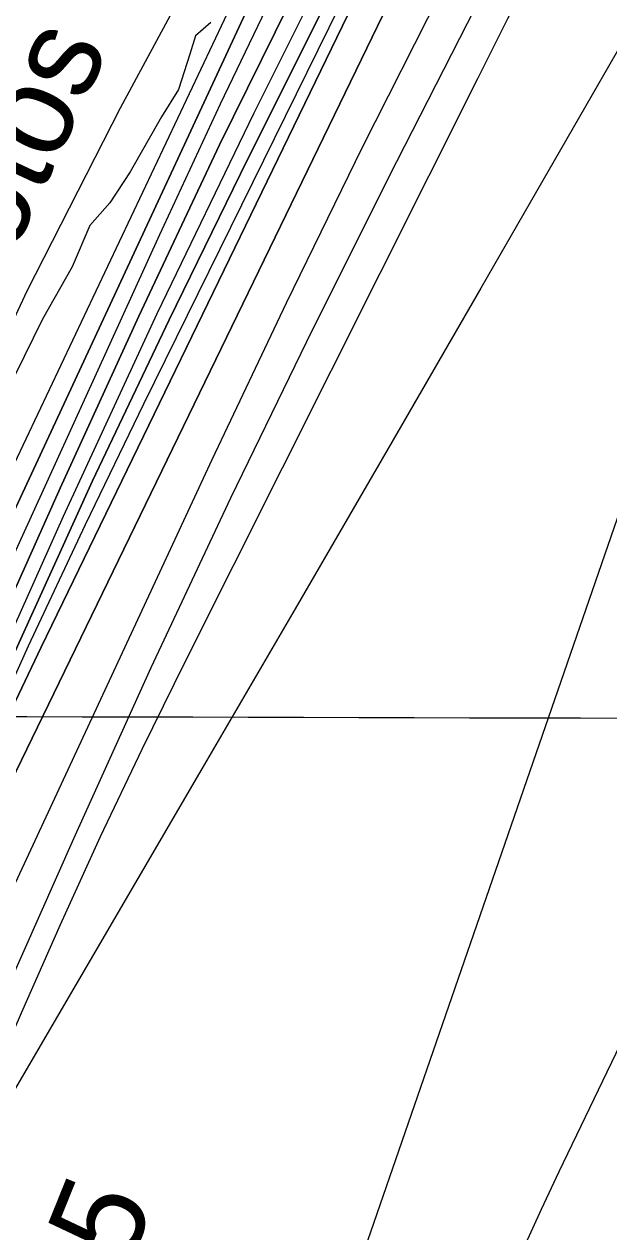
# Model space of a CAD drawing. Extents: x 3172231 to 3210228, y 940198 to 965780.
# Drawn here: x 3188744 to 3189174, y 957444 to 958332 of the extents above; entities that cross this region are included whole.
import ezdxf

# ---------------------------------------------------------------- set-up
doc = ezdxf.new("R2010")
doc.units = 0
for name, color, linetype in [('V-GRID-MAJR', 7, 'Continuous'), ('V-RIVR-EDGE', 7, 'Continuous'), ('V-RIVR-IDEN', 7, 'Continuous'), ('V-RIVR-RANG', 7, 'Continuous'), ('V-TOPO-DPTH', 7, 'Continuous'), ('V-TOPO-MAJR', 7, 'Continuous'), ('V-TOPO-MINR', 7, 'Continuous'), ('V-TOPO-WATR', 7, 'Continuous')]:
    doc.layers.add(name, color=color, linetype=linetype)

msp = doc.modelspace()

# ---------------------------------------------------------------- linework, layer by layer
at = {"layer": 'V-GRID-MAJR'}
msp.add_spline([(3176521.954, 957856.218), (3181737.509, 957841.425), (3186953.067, 957827.391), (3192168.626, 957814.116), (3197384.187, 957801.599), (3202599.75, 957789.841), (3207815.315, 957778.841), (3207815.316, 957778.841)], degree=3, dxfattribs=at)
at = {"layer": 'V-RIVR-EDGE'}
msp.add_lwpolyline([(3188881.45, 958333.071), (3188870.016, 958323.246), (3188865.834, 958309.772), (3188857.472, 958283.861), (3188844.975, 958263.666), (3188822.056, 958223.27), (3188806.959, 958200.488), (3188792.397, 958183.928), (3188779.356, 958153.362), (3188757.479, 958115.038), (3188737.15, 958073.598)], dxfattribs=at)
at = {"layer": 'V-TOPO-DPTH'}
for points in [[(3189428.057, 959075.419), (3189235.502, 958767.734), (3189217.42, 958738.211), (3189199.722, 958708.465), (3189182.6, 958678.384), (3189165.863, 958648.078), (3189144.344, 958608.211), (3189117.464, 958557.637), (3189091.02, 958506.838), (3189065.231, 958455.704), (3189039.879, 958404.346), (3188638.5, 957577.889), (3188633.429, 957567.44), (3188628.363, 957556.99), (3188623.303, 957546.536), (3188618.247, 957536.08), (3188610.084, 957519.186), (3188608.188, 957515.144), (3188606.386, 957511.059), (3188604.639, 957506.949), (3188604.518, 957506.592), (3188303.327, 956535.18)], [(3188303.327, 956535.18), (3188604.518, 957506.592), (3188604.639, 957506.949), (3188606.386, 957511.059), (3188608.188, 957515.144), (3188610.084, 957519.186), (3188618.247, 957536.08), (3188623.303, 957546.536), (3188628.363, 957556.99), (3188633.429, 957567.44), (3188638.5, 957577.889), (3189039.879, 958404.346), (3189065.231, 958455.704), (3189091.02, 958506.838), (3189117.464, 958557.637), (3189144.344, 958608.211), (3189165.863, 958648.078), (3189182.6, 958678.384), (3189199.722, 958708.465), (3189217.42, 958738.211), (3189235.502, 958767.734), (3189428.057, 959075.419)], [(3188158.4, 956114.789), (3188365.039, 956912.79), (3188393.238, 957016.128), (3188423.215, 957118.924), (3188455.857, 957220.904), (3188490.275, 957322.341), (3188546.221, 957480.429), (3188554.264, 957502.308), (3188562.656, 957524.048), (3188571.572, 957545.579), (3188580.837, 957566.97), (3188770.478, 957990.649), (3188828.426, 958117.184), (3188887.809, 958243.028), (3188949.344, 958367.832), (3189012.315, 958491.945), (3189124.345, 958708.129), (3189132.533, 958723.543), (3189140.927, 958738.84), (3189149.63, 958753.964), (3189158.54, 958768.971), (3189338.543, 959065.249)], [(3189338.543, 959065.249), (3189158.54, 958768.971), (3189149.63, 958753.964), (3189140.927, 958738.84), (3189132.533, 958723.543), (3189124.345, 958708.129), (3189012.315, 958491.945), (3188949.344, 958367.832), (3188887.809, 958243.028), (3188828.426, 958117.184), (3188770.478, 957990.649), (3188580.837, 957566.97), (3188571.572, 957545.579), (3188562.656, 957524.048), (3188554.264, 957502.308), (3188546.221, 957480.429), (3188490.275, 957322.341), (3188455.857, 957220.904), (3188423.215, 957118.924), (3188393.238, 957016.128), (3188365.039, 956912.79), (3188158.4, 956114.789)], [(3189421.757, 959009.735), (3189247.113, 958724.485), (3189237.861, 958709.047), (3189228.807, 958693.497), (3189220.049, 958677.777), (3189211.489, 958661.946), (3189109.111, 958468.237), (3189050.372, 958355.038), (3188992.781, 958241.269), (3188936.913, 958126.644), (3188882.194, 958011.448), (3188666.485, 957548.351), (3188653.773, 957520.231), (3188641.491, 957491.93), (3188629.853, 957463.358), (3188618.645, 957434.605), (3188594.03, 957369.276), (3188571.36, 957307.542), (3188549.389, 957245.568), (3188528.464, 957183.232), (3188508.237, 957120.655), (3188340.07, 956585.018)], [(3189421.757, 959009.735), (3189247.113, 958724.485), (3189237.861, 958709.047), (3189228.807, 958693.497), (3189220.049, 958677.777), (3189211.489, 958661.946), (3189109.111, 958468.237), (3189050.372, 958355.038), (3188992.781, 958241.269), (3188936.913, 958126.644), (3188882.194, 958011.448), (3188666.485, 957548.351), (3188653.773, 957520.231), (3188641.491, 957491.93), (3188629.853, 957463.358), (3188618.645, 957434.605), (3188594.03, 957369.276), (3188571.36, 957307.542), (3188549.389, 957245.568), (3188528.464, 957183.232), (3188508.237, 957120.655), (3188340.07, 956585.018)], [(3188321.555, 956700.111), (3188368.862, 956864.72), (3188419.809, 957028.239), (3188473.184, 957191.031), (3188576.136, 957493.648), (3188579.984, 957504.537), (3188583.999, 957515.362), (3188588.265, 957526.09), (3188592.7, 957536.754), (3188687.161, 957756.628), (3188740.005, 957876.69), (3188794.252, 957996.101), (3188850.602, 958114.533), (3188908.355, 958232.313), (3189151.107, 958716.498), (3189154.583, 958723.26), (3189158.147, 958729.973), (3189161.845, 958736.613), (3189165.633, 958743.205), (3189225.127, 958844.389)], [(3189225.127, 958844.389), (3189165.633, 958743.205), (3189161.845, 958736.613), (3189158.147, 958729.973), (3189154.583, 958723.26), (3189151.107, 958716.498), (3188908.355, 958232.313), (3188850.602, 958114.533), (3188794.252, 957996.101), (3188740.005, 957876.69), (3188687.161, 957756.628), (3188592.7, 957536.754), (3188588.265, 957526.09), (3188583.999, 957515.362), (3188579.984, 957504.537), (3188576.136, 957493.648), (3188473.184, 957191.031), (3188419.809, 957028.239), (3188368.862, 956864.72), (3188321.555, 956700.111)], [(3188151.661, 956124.559), (3188456.305, 957303.931), (3188467.086, 957343.254), (3188478.636, 957382.337), (3188491.339, 957421.061), (3188504.81, 957459.545), (3188506.113, 957463.096), (3188519.962, 957499.437), (3188534.414, 957535.529), (3188549.767, 957571.246), (3188565.723, 957606.713), (3188918.061, 958364.32), (3188949.196, 958429.814), (3188981.062, 958494.943), (3189014.024, 958559.524), (3189047.716, 958623.74), (3189086.854, 958696.825), (3189101.793, 958724.069), (3189117.089, 958751.108), (3189132.918, 958777.838), (3189149.104, 958804.362)], [(3189204.138, 958782.029), (3189198.113, 958772.529), (3189192.174, 958762.977), (3189186.362, 958753.346), (3189180.635, 958743.663), (3189170.516, 958726.292), (3189169.924, 958725.249), (3189168.262, 958722.062), (3188756.551, 957873.707), (3188728.074, 957813.94), (3188700.174, 957753.909), (3188673.14, 957693.483), (3188646.683, 957632.795), (3188599.025, 957521.293), (3188596.903, 957516.131), (3188594.878, 957510.931), (3188592.999, 957505.678), (3188591.217, 957500.388), (3188394.923, 956889.532), (3188352.906, 956754.879), (3188312.418, 956619.781)], [(3188312.418, 956619.781), (3188352.906, 956754.879), (3188394.923, 956889.532), (3188591.217, 957500.388), (3188592.999, 957505.678), (3188594.878, 957510.931), (3188596.903, 957516.131), (3188599.025, 957521.293), (3188646.683, 957632.795), (3188673.14, 957693.483), (3188700.174, 957753.909), (3188728.074, 957813.94), (3188756.551, 957873.707), (3189168.262, 958722.062), (3189169.924, 958725.249), (3189170.516, 958726.292), (3189180.635, 958743.663), (3189186.362, 958753.346), (3189192.174, 958762.977), (3189198.113, 958772.529), (3189204.138, 958782.029)]]:
    msp.add_lwpolyline(points, dxfattribs=at)
at = {"layer": 'V-TOPO-MAJR'}
msp.add_lwpolyline([(3188256.02, 956106.407), (3188419.354, 956718.221), (3188455.447, 956847.035), (3188493.635, 956975.197), (3188534.965, 957102.381), (3188578.39, 957228.912), (3188657.782, 957451.289), (3188663.25, 957466.075), (3188668.94, 957480.773), (3188674.961, 957495.338), (3188681.203, 957509.814), (3188780.51, 957733.124), (3188837.584, 957858.706), (3188896.009, 957983.642), (3188956.459, 958107.611), (3189018.259, 958230.936), (3189243.771, 958671.956), (3189246.623, 958677.406), (3189249.543, 958682.819), (3189252.566, 958688.175), (3189255.656, 958693.494), (3189300.164, 958768.465), (3189325.741, 958811.129)], dxfattribs=at)
at = {"layer": 'V-TOPO-MINR'}
for points in [[(3189428.057, 959075.419), (3189235.502, 958767.734), (3189217.42, 958738.211), (3189199.722, 958708.465), (3189182.6, 958678.384), (3189165.863, 958648.078), (3189144.344, 958608.211), (3189117.464, 958557.637), (3189091.02, 958506.838), (3189065.231, 958455.704), (3189039.879, 958404.346), (3188638.5, 957577.889), (3188633.429, 957567.44), (3188628.363, 957556.99), (3188623.303, 957546.536), (3188618.247, 957536.08), (3188610.084, 957519.186), (3188608.188, 957515.144), (3188606.386, 957511.059), (3188604.639, 957506.949), (3188604.518, 957506.592), (3188303.327, 956535.18)], [(3189421.757, 959009.735), (3189247.113, 958724.485), (3189237.861, 958709.047), (3189228.807, 958693.497), (3189220.049, 958677.777), (3189211.489, 958661.946), (3189109.111, 958468.237), (3189050.372, 958355.038), (3188992.781, 958241.269), (3188936.913, 958126.644), (3188882.194, 958011.448), (3188666.485, 957548.351), (3188653.773, 957520.231), (3188641.491, 957491.93), (3188629.853, 957463.358), (3188618.645, 957434.605), (3188594.03, 957369.276), (3188571.36, 957307.542), (3188549.389, 957245.568), (3188528.464, 957183.232), (3188508.237, 957120.655), (3188340.07, 956585.018)], [(3189260.467, 958919.207), (3189162.345, 958754.999), (3189156.244, 958744.55), (3189150.285, 958734.023), (3189144.54, 958723.377), (3189138.937, 958712.652), (3188986.345, 958413.23), (3188913.114, 958266.393), (3188841.6, 958118.742), (3188772.663, 957969.87), (3188705.443, 957820.185), (3188587.2, 957550.639), (3188580.578, 957535.043), (3188574.207, 957519.349), (3188568.21, 957503.507), (3188562.463, 957487.568), (3188482.067, 957255.991), (3188437.923, 957123.701), (3188395.927, 956990.761), (3188357.153, 956856.846), (3188320.527, 956722.281), (3188161.765, 956109.905)], [(3189225.127, 958844.389), (3189165.633, 958743.205), (3189161.845, 958736.613), (3189158.147, 958729.973), (3189154.583, 958723.26), (3189151.107, 958716.498), (3188908.355, 958232.313), (3188850.602, 958114.533), (3188794.252, 957996.101), (3188740.005, 957876.69), (3188687.161, 957756.628), (3188592.7, 957536.754), (3188588.265, 957526.09), (3188583.999, 957515.362), (3188579.984, 957504.537), (3188576.136, 957493.648), (3188473.184, 957191.031), (3188419.809, 957028.239), (3188368.862, 956864.72), (3188321.555, 956700.111)], [(3189149.104, 958804.362), (3189132.918, 958777.838), (3189117.089, 958751.108), (3189101.793, 958724.069), (3189086.854, 958696.825), (3189047.716, 958623.74), (3189014.024, 958559.524), (3188981.062, 958494.943), (3188949.196, 958429.814), (3188918.061, 958364.32), (3188565.723, 957606.713), (3188549.767, 957571.246), (3188534.414, 957535.529), (3188519.962, 957499.437), (3188506.113, 957463.096), (3188504.81, 957459.545), (3188491.339, 957421.061), (3188478.636, 957382.337), (3188467.086, 957343.254), (3188456.305, 957303.931), (3188151.661, 956124.559)], [(3189120.643, 958792.852), (3189101.295, 958759.272), (3189082.439, 958725.413), (3189063.91, 958691.368), (3189045.881, 958657.057), (3189028.19, 958622.575), (3189011.006, 958587.837), (3188994.16, 958552.93), (3188521.638, 957555.213), (3188518.844, 957549.114), (3188516.155, 957542.971), (3188513.622, 957536.762), (3188511.194, 957530.508), (3188508.908, 957524.2), (3188506.707, 957517.864), (3188504.632, 957511.485), (3188502.642, 957505.077), (3188476.752, 957418.679), (3188461.79, 957369.079), (3188446.709, 957319.516), (3188431.448, 957270.007), (3188416.066, 957220.535), (3188202.314, 956537.41)], [(3189203.104, 958793.851), (3189168.262, 958734.028), (3189166.224, 958730.444), (3189164.237, 958726.834), (3189162.326, 958723.183), (3189160.465, 958719.504), (3188831.737, 958052.555), (3188788.88, 957963.791), (3188746.993, 957874.581), (3188706.562, 957784.702), (3188667.101, 957694.377), (3188596.145, 957528.291), (3188592.99, 957520.637), (3188589.966, 957512.932), (3188587.14, 957505.154), (3188584.446, 957497.325), (3188443.539, 957070.262), (3188391.112, 956906.047), (3188340.817, 956741.204), (3188293.719, 956575.42)], [(3189154.218, 958785.245), (3189141.955, 958764.941), (3189129.974, 958744.476), (3189118.416, 958723.77), (3189107.139, 958702.902), (3189030.405, 958557.349), (3188981.787, 958463.184), (3188934.253, 958368.486), (3188888.345, 958272.989), (3188843.522, 958176.96), (3188573.663, 957585.678), (3188561.289, 957557.657), (3188549.382, 957529.446), (3188538.175, 957500.95), (3188527.434, 957472.264), (3188497.851, 957390.19), (3188473.658, 957320.019), (3188450.782, 957249.441), (3188429.88, 957178.253), (3188410.296, 957106.659), (3188155.032, 956119.673)], [(3189204.138, 958782.029), (3189198.113, 958772.529), (3189192.174, 958762.977), (3189186.362, 958753.346), (3189180.635, 958743.663), (3189170.516, 958726.292), (3189169.924, 958725.249), (3189168.262, 958722.062), (3188756.551, 957873.707), (3188728.074, 957813.94), (3188700.174, 957753.909), (3188673.14, 957693.483), (3188646.683, 957632.795), (3188599.025, 957521.293), (3188596.903, 957516.131), (3188594.878, 957510.931), (3188592.999, 957505.678), (3188591.217, 957500.388), (3188394.923, 956889.532), (3188352.906, 956754.879), (3188312.418, 956619.781)], [(3189183.614, 958497.007), (3189167.953, 958467.336), (3189145.039, 958423.599), (3189122.303, 958379.771), (3189099.836, 958335.804), (3189077.548, 958291.745), (3188861.985, 957862.367), (3188830.625, 957798.549), (3188799.997, 957734.389), (3188770.47, 957669.715), (3188741.675, 957604.7), (3188690.508, 957486.457), (3188687.928, 957480.275), (3188685.454, 957474.052), (3188683.141, 957467.767), (3188680.936, 957461.441), (3188535.197, 957025.343), (3188483.808, 956866.714), (3188434.385, 956707.495), (3188387.909, 956547.391)], [(3189271.06, 958469.064), (3189148.126, 958255.64), (3189080.032, 958137.666), (3189011.8, 958019.772), (3188943.358, 957902), (3188874.778, 957784.308), (3188735.209, 957545.279), (3188730.022, 957536.233), (3188724.93, 957527.134), (3188719.982, 957517.957), (3188715.129, 957508.727), (3188710.734, 957500.204), (3188708.203, 957495.171), (3188705.741, 957490.106), (3188703.382, 957484.991), (3188701.092, 957479.844), (3188697.038, 957470.474), (3188696.464, 957468.992), (3188696.296, 957468.488), (3188430.158, 956629.426)], [(3188886.485, 958403.312), (3188814.551, 958270.176), (3188745.835, 958135.47), (3188681.945, 957998.409), (3188621.275, 957859.778), (3188501.145, 957571.441), (3188497.256, 957561.848), (3188493.493, 957552.208), (3188489.916, 957542.498), (3188486.464, 957532.739), (3188380.407, 957223.478)], [(3188675.542, 956028.304), (3188910.328, 957112.678), (3188919.456, 957153.805), (3188928.866, 957194.866), (3188938.7, 957235.827), (3188948.818, 957276.722), (3188967.895, 957352.159), (3188968.725, 957355.274), (3188969.608, 957358.373), (3188970.571, 957361.448), (3188971.586, 957364.507), (3189214.939, 958067.763)], [(3188762.842, 956034.241), (3189003.171, 957080.312), (3189012.617, 957120.411), (3189022.358, 957160.436), (3189032.541, 957200.352), (3189043.019, 957240.193), (3189063.392, 957315.958), (3189064.537, 957319.726), (3189065.922, 957323.413), (3189087.796, 957376.397), (3189099.728, 957404.604), (3189111.981, 957432.667), (3189124.716, 957460.514), (3189137.773, 957488.218), (3189337.43, 957902.537)]]:
    msp.add_lwpolyline(points, dxfattribs=at)
at = {"layer": 'V-TOPO-WATR'}
msp.add_lwpolyline([(3189338.543, 959065.249), (3189158.54, 958768.971), (3189149.63, 958753.964), (3189140.927, 958738.84), (3189132.533, 958723.543), (3189124.345, 958708.129), (3189012.315, 958491.945), (3188949.344, 958367.832), (3188887.809, 958243.028), (3188828.426, 958117.184), (3188770.478, 957990.649), (3188580.837, 957566.97), (3188571.572, 957545.579), (3188562.656, 957524.048), (3188554.264, 957502.308), (3188546.221, 957480.429), (3188490.275, 957322.341), (3188455.857, 957220.904), (3188423.215, 957118.924), (3188393.238, 957016.128), (3188365.039, 956912.79), (3188158.4, 956114.789)], dxfattribs=at)

# ---------------------------------------------------------------- texts
at = {"layer": 'V-RIVR-IDEN'}
msp.add_text('Aerial Photos', height=67, rotation=64.979026, dxfattribs=at).set_placement((3188581.275, 957831.075))
at = {"layer": 'V-RIVR-RANG'}
msp.add_text('-65', height=67, rotation=67.994167, dxfattribs=at).set_placement((3188791.326, 957344.74))

doc.saveas('drawing.dxf')
